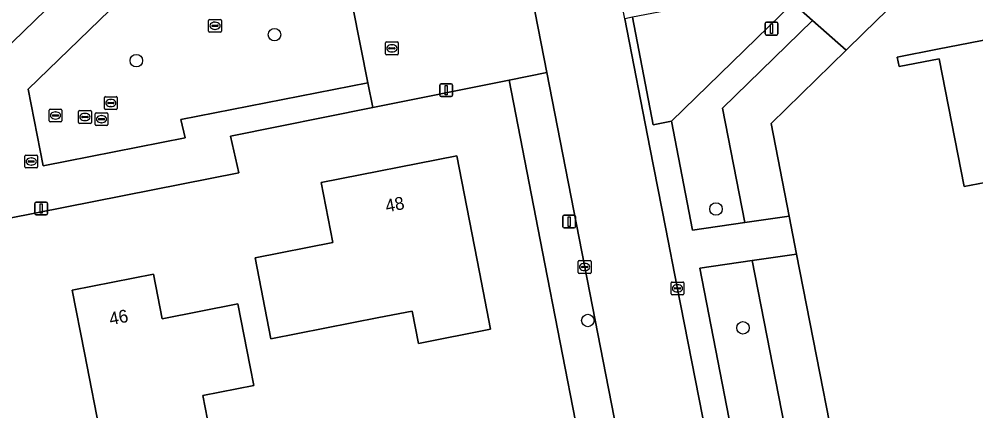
# Model space of a CAD drawing. Extents: x 157648 to 158502, y 379212 to 380938.
# Drawn here: x 158088.1 to 158162.9, y 380315 to 380345.6 of the extents above; entities that cross this region are included whole.
import ezdxf

# ---------------------------------------------------------------- set-up
doc = ezdxf.new("R2010")
doc.units = 0
for name, color, linetype in [('IMGEO_Boom', 7, 'Continuous'), ('IMGEO_Brandkraan', 7, 'Continuous'), ('IMGEO_Erf', 7, 'Continuous'), ('IMGEO_Groenvoorziening', 7, 'Continuous'), ('IMGEO_Kolk', 7, 'Continuous'), ('IMGEO_Lichtmast', 7, 'Continuous'), ('IMGEO_Muur', 7, 'Continuous'), ('IMGEO_Pand', 7, 'Continuous'), ('IMGEO_Pand_nummerreeks', 7, 'Continuous'), ('IMGEO_Rijbaan_lokaal_open', 7, 'Continuous'), ('IMGEO_Rioolput', 7, 'Continuous'), ('IMGEO_Voetpad_open', 7, 'Continuous')]:
    doc.layers.add(name, color=color, linetype=linetype)

msp = doc.modelspace()

# ---------------------------------------------------------------- linework, layer by layer
at = {"layer": 'IMGEO_Boom'}
for centre in [(158108.037, 380344.362), (158097.224, 380342.336), (158142.57, 380330.73), (158132.548, 380322.021), (158144.683, 380321.443)]:
    msp.add_circle(centre, 0.489, dxfattribs=at)
at = {"layer": 'IMGEO_Brandkraan'}
for p, q in [((158088.504, 380334.022), (158088.504, 380334.874)), ((158088.579, 380334.948), (158089.431, 380334.948)), ((158088.992, 380334.728), (158089.017, 380334.728)), ((158089.505, 380334.874), (158089.505, 380334.022)), ((158088.763, 380334.442), (158088.763, 380334.454)), ((158089.201, 380334.405), (158088.803, 380334.405)), ((158088.806, 380334.491), (158089.204, 380334.491)), ((158089.015, 380334.168), (158088.99, 380334.168)), ((158089.247, 380334.454), (158089.247, 380334.442)), ((158089.431, 380333.948), (158088.579, 380333.948))]:
    msp.add_line(p, q, dxfattribs=at)
for points in [[(158088.504, 380334.022), (158088.504, 380334.874)], [(158088.579, 380334.948), (158089.431, 380334.948)], [(158089.505, 380334.874), (158089.505, 380334.022)], [(158089.431, 380333.948), (158088.579, 380333.948)]]:
    msp.add_lwpolyline(points, dxfattribs=at)
for centre, radius, start, end in [((158088.581, 380334.872), 0.0765, 91.55205, 178.44795), ((158088.581, 380334.872), 0.0765, 91.55205, 178.44795), ((158089.429, 380334.872), 0.0765, 1.55205, 88.44795), ((158089.429, 380334.872), 0.0765, 1.55205, 88.44795), ((158088.581, 380334.024), 0.0765, 181.55205, 268.44795), ((158088.581, 380334.024), 0.0765, 181.55205, 268.44795), ((158088.803, 380334.451), 0.0403, 85.87752, 175.75265), ((158088.8, 380334.441), 0.0366, 178.93798, 274.71019), ((158089.204, 380334.448), 0.043, 264.86636, 352.45326), ((158089.208, 380334.453), 0.0386, 1.73085, 96.63898), ((158089.429, 380334.024), 0.0765, 271.55205, 358.44795), ((158089.429, 380334.024), 0.0765, 271.55205, 358.44795)]:
    msp.add_arc(centre, radius, start, end, dxfattribs=at)
for centre, major_axis, ratio, start_param, end_param in [((158088.991, 380334.448), (-0.387, 0.002), 0.722429, 4.712389, 7.853982), ((158089.016, 380334.448), (-0.39, 0.002), 0.717154, 1.570796, 4.712389)]:
    msp.add_ellipse(centre, major_axis=major_axis, ratio=ratio, start_param=start_param, end_param=end_param, dxfattribs=at)
at = {"layer": 'IMGEO_Erf'}
for points in [[(158225.952, 380371.26), (158204.422, 380393.396), (158178.774, 380368.449), (158177.909, 380367.608), (158154.125, 380344.473), (158152.771, 380343.156), (158146.881, 380337.427), (158148.297, 380330.186), (158148.878, 380327.214), (158153.273, 380304.733), (158161.124, 380306.278), (158179.708, 380309.991), (158182.024, 380310.426), (158181.95, 380310.819), (158193.747, 380313.032), (158193.821, 380312.639), (158216.208, 380316.839), (158216.134, 380317.232), (158218.601, 380317.695), (158218.675, 380317.302), (158222.328, 380317.988), (158222.254, 380318.381), (158232.738, 380320.348)], [(158084.961, 380341.306), (158091.847, 380347.972), (158100.664, 380356.509), (158103.667, 380359.403), (158105.995, 380361.632), (158075.944, 380392.592)], [(158131.772, 380313.203), (158129.007, 380327.399), (158126.396, 380340.804), (158115.735, 380338.668), (158104.594, 380336.436), (158105.235, 380333.559), (158087.167, 380330.005)]]:
    msp.add_lwpolyline(points, dxfattribs=at)
for points in [[(158169.668, 380338.314), (158171.642, 380338.699), (158173.232, 380330.54), (158166.058, 380329.141), (158165.281, 380333.127), (158161.992, 380332.486), (158160.043, 380342.484), (158156.905, 380341.872), (158156.76, 380342.612), (158159.899, 380343.224), (158168.388, 380344.879)], [(158122.301, 380334.88), (158124.076, 380325.792), (158124.947, 380321.33), (158119.293, 380320.226), (158118.799, 380322.755), (158116.199, 380322.247), (158107.759, 380320.598), (158106.524, 380326.926), (158112.591, 380328.111), (158111.674, 380332.805)], [(158098.572, 380325.64), (158099.253, 380322.154), (158105.173, 380323.31), (158106.131, 380318.403), (158106.416, 380316.946), (158102.43, 380316.168), (158102.799, 380314.274), (158098.793, 380313.491), (158099.418, 380310.29), (158094.262, 380309.283), (158093.637, 380312.484), (158094.497, 380312.652), (158093.162, 380319.489), (158092.203, 380324.396)]]:
    msp.add_lwpolyline(points, close=True, dxfattribs=at)
at = {"layer": 'IMGEO_Groenvoorziening'}
for points in [[(158177.909, 380367.608), (158174.013, 380371.614), (158173.119, 380370.694), (158148.577, 380346.821), (158150.127, 380345.467), (158152.771, 380343.156), (158154.125, 380344.473)], [(158140.742, 380329.068), (158144.831, 380329.673), (158143.082, 380338.615), (158150.127, 380345.467), (158148.577, 380346.821), (158139.093, 380337.595)], [(158144.831, 380329.673), (158148.297, 380330.186), (158146.881, 380337.427), (158152.771, 380343.156), (158150.127, 380345.467), (158143.082, 380338.615)]]:
    msp.add_lwpolyline(points, close=True, dxfattribs=at)
for points in [[(158149.786, 380304.33), (158145.412, 380326.703), (158141.321, 380326.099), (158144.651, 380308.939), (158145.805, 380309.167), (158146.006, 380308.096)], [(158151.258, 380304.336), (158153.273, 380304.733), (158148.878, 380327.214), (158145.412, 380326.703), (158149.786, 380304.33)]]:
    msp.add_lwpolyline(points, dxfattribs=at)
at = {"layer": 'IMGEO_Kolk'}
for p, q in [((158102.884, 380344.632), (158102.884, 380345.484)), ((158102.959, 380345.558), (158103.811, 380345.558)), ((158103.372, 380345.338), (158103.397, 380345.338)), ((158103.885, 380345.484), (158103.885, 380344.632)), ((158103.811, 380344.558), (158102.959, 380344.558)), ((158103.143, 380345.052), (158103.143, 380345.064)), ((158103.581, 380345.015), (158103.183, 380345.015)), ((158103.186, 380345.101), (158103.584, 380345.101)), ((158103.395, 380344.778), (158103.37, 380344.778)), ((158103.627, 380345.064), (158103.627, 380345.052)), ((158116.719, 380342.87), (158116.719, 380343.722)), ((158116.794, 380343.796), (158117.646, 380343.796)), ((158117.72, 380343.722), (158117.72, 380342.87)), ((158116.978, 380343.29), (158116.978, 380343.302)), ((158117.416, 380343.253), (158117.018, 380343.253)), ((158117.021, 380343.339), (158117.419, 380343.339)), ((158117.23, 380343.016), (158117.205, 380343.016)), ((158117.207, 380343.576), (158117.232, 380343.576)), ((158117.462, 380343.302), (158117.462, 380343.29)), ((158117.646, 380342.796), (158116.794, 380342.796)), ((158094.729, 380338.591), (158094.729, 380339.443)), ((158094.804, 380339.517), (158095.656, 380339.517)), ((158095.217, 380339.297), (158095.242, 380339.297)), ((158095.73, 380339.443), (158095.73, 380338.591)), ((158095.656, 380338.517), (158094.804, 380338.517)), ((158094.988, 380339.011), (158094.988, 380339.023)), ((158095.426, 380338.974), (158095.028, 380338.974)), ((158095.031, 380339.06), (158095.429, 380339.06)), ((158095.24, 380338.737), (158095.215, 380338.737)), ((158095.472, 380339.023), (158095.472, 380339.011)), ((158131.796, 380325.777), (158131.796, 380326.629)), ((158131.871, 380326.703), (158132.723, 380326.703)), ((158132.284, 380326.483), (158132.309, 380326.483)), ((158132.797, 380326.629), (158132.797, 380325.777)), ((158132.055, 380326.197), (158132.055, 380326.209)), ((158132.493, 380326.16), (158132.095, 380326.16)), ((158132.098, 380326.246), (158132.496, 380326.246)), ((158132.307, 380325.923), (158132.282, 380325.923)), ((158132.539, 380326.209), (158132.539, 380326.197)), ((158132.723, 380325.703), (158131.871, 380325.703)), ((158139.135, 380325.027), (158139.987, 380325.027)), ((158139.06, 380324.101), (158139.06, 380324.953)), ((158139.319, 380324.521), (158139.319, 380324.533)), ((158139.757, 380324.484), (158139.359, 380324.484)), ((158139.362, 380324.57), (158139.76, 380324.57)), ((158139.571, 380324.247), (158139.546, 380324.247)), ((158139.548, 380324.807), (158139.573, 380324.807)), ((158139.803, 380324.533), (158139.803, 380324.521)), ((158140.061, 380324.953), (158140.061, 380324.101)), ((158139.987, 380324.027), (158139.135, 380324.027))]:
    msp.add_line(p, q, dxfattribs=at)
for points in [[(158102.884, 380344.632), (158102.884, 380345.484)], [(158102.959, 380345.558), (158103.811, 380345.558)], [(158103.885, 380345.484), (158103.885, 380344.632)], [(158103.811, 380344.558), (158102.959, 380344.558)], [(158116.719, 380342.87), (158116.719, 380343.722)], [(158116.794, 380343.796), (158117.646, 380343.796)], [(158117.72, 380343.722), (158117.72, 380342.87)], [(158117.646, 380342.796), (158116.794, 380342.796)], [(158094.729, 380338.591), (158094.729, 380339.443)], [(158094.804, 380339.517), (158095.656, 380339.517)], [(158095.73, 380339.443), (158095.73, 380338.591)], [(158095.656, 380338.517), (158094.804, 380338.517)], [(158131.796, 380325.777), (158131.796, 380326.629)], [(158131.871, 380326.703), (158132.723, 380326.703)], [(158132.797, 380326.629), (158132.797, 380325.777)], [(158132.723, 380325.703), (158131.871, 380325.703)], [(158139.135, 380325.027), (158139.987, 380325.027)], [(158139.06, 380324.101), (158139.06, 380324.953)], [(158140.061, 380324.953), (158140.061, 380324.101)], [(158139.987, 380324.027), (158139.135, 380324.027)]]:
    msp.add_lwpolyline(points, dxfattribs=at)
for centre, radius, start, end in [((158102.961, 380345.482), 0.0765, 91.55205, 178.44795), ((158102.961, 380345.482), 0.0765, 91.55205, 178.44795), ((158103.809, 380345.482), 0.0765, 1.55205, 88.44795), ((158103.809, 380345.482), 0.0765, 1.55205, 88.44795), ((158102.961, 380344.634), 0.0765, 181.55205, 268.44795), ((158102.961, 380344.634), 0.0765, 181.55205, 268.44795), ((158103.183, 380345.061), 0.0403, 85.87752, 175.75265), ((158103.18, 380345.051), 0.0366, 178.93798, 274.71019), ((158103.584, 380345.058), 0.043, 264.86636, 352.45326), ((158103.588, 380345.063), 0.0386, 1.73085, 96.63898), ((158103.809, 380344.634), 0.0765, 271.55205, 358.44795), ((158103.809, 380344.634), 0.0765, 271.55205, 358.44795), ((158116.796, 380343.72), 0.0765, 91.55205, 178.44795), ((158116.796, 380343.72), 0.0765, 91.55205, 178.44795), ((158117.644, 380343.72), 0.0765, 1.55205, 88.44795), ((158117.644, 380343.72), 0.0765, 1.55205, 88.44795), ((158117.018, 380343.299), 0.0403, 85.87752, 175.75265), ((158117.015, 380343.289), 0.0366, 178.93798, 274.71019), ((158117.419, 380343.296), 0.043, 264.86636, 352.45326), ((158117.423, 380343.301), 0.0386, 1.73085, 96.63898), ((158116.796, 380342.872), 0.0765, 181.55205, 268.44795), ((158116.796, 380342.872), 0.0765, 181.55205, 268.44795), ((158117.644, 380342.872), 0.0765, 271.55205, 358.44795), ((158117.644, 380342.872), 0.0765, 271.55205, 358.44795), ((158094.806, 380339.441), 0.0765, 91.55205, 178.44795), ((158094.806, 380339.441), 0.0765, 91.55205, 178.44795), ((158095.654, 380339.441), 0.0765, 1.55205, 88.44795), ((158095.654, 380339.441), 0.0765, 1.55205, 88.44795), ((158094.806, 380338.593), 0.0765, 181.55205, 268.44795), ((158094.806, 380338.593), 0.0765, 181.55205, 268.44795), ((158095.028, 380339.02), 0.0403, 85.87752, 175.75265), ((158095.025, 380339.01), 0.0366, 178.93798, 274.71019), ((158095.429, 380339.017), 0.043, 264.86636, 352.45326), ((158095.433, 380339.022), 0.0386, 1.73085, 96.63898), ((158095.654, 380338.593), 0.0765, 271.55205, 358.44795), ((158095.654, 380338.593), 0.0765, 271.55205, 358.44795), ((158131.873, 380326.627), 0.0765, 91.55205, 178.44795), ((158131.873, 380326.627), 0.0765, 91.55205, 178.44795), ((158132.721, 380326.627), 0.0765, 1.55205, 88.44795), ((158132.721, 380326.627), 0.0765, 1.55205, 88.44795), ((158131.873, 380325.779), 0.0765, 181.55205, 268.44795), ((158131.873, 380325.779), 0.0765, 181.55205, 268.44795), ((158132.095, 380326.206), 0.0403, 85.87752, 175.75265), ((158132.092, 380326.196), 0.0366, 178.93798, 274.71019), ((158132.496, 380326.203), 0.043, 264.86636, 352.45326), ((158132.5, 380326.208), 0.0386, 1.73085, 96.63898), ((158132.721, 380325.779), 0.0765, 271.55205, 358.44795), ((158132.721, 380325.779), 0.0765, 271.55205, 358.44795), ((158139.137, 380324.951), 0.0765, 91.55205, 178.44795), ((158139.137, 380324.951), 0.0765, 91.55205, 178.44795), ((158139.985, 380324.951), 0.0765, 1.55205, 88.44795), ((158139.985, 380324.951), 0.0765, 1.55205, 88.44795), ((158139.359, 380324.53), 0.0403, 85.87752, 175.75265), ((158139.356, 380324.52), 0.0366, 178.93798, 274.71019), ((158139.76, 380324.527), 0.043, 264.86636, 352.45326), ((158139.764, 380324.532), 0.0386, 1.73085, 96.63898), ((158139.137, 380324.103), 0.0765, 181.55205, 268.44795), ((158139.137, 380324.103), 0.0765, 181.55205, 268.44795), ((158139.985, 380324.103), 0.0765, 271.55205, 358.44795), ((158139.985, 380324.103), 0.0765, 271.55205, 358.44795)]:
    msp.add_arc(centre, radius, start, end, dxfattribs=at)
for centre, major_axis, ratio, start_param, end_param in [((158103.371, 380345.058), (-0.387, 0.002), 0.722429, 4.712389, 7.853982), ((158103.396, 380345.058), (-0.39, 0.002), 0.717154, 1.570796, 4.712389), ((158117.206, 380343.296), (-0.387, 0.002), 0.722429, 4.712389, 7.853982), ((158117.231, 380343.296), (-0.39, 0.002), 0.717154, 1.570796, 4.712389), ((158095.216, 380339.017), (-0.387, 0.002), 0.722429, 4.712389, 7.853982), ((158095.241, 380339.017), (-0.39, 0.002), 0.717154, 1.570796, 4.712389), ((158132.283, 380326.203), (-0.387, 0.002), 0.722429, 4.712389, 7.853982), ((158132.308, 380326.203), (-0.39, 0.002), 0.717154, 1.570796, 4.712389), ((158139.547, 380324.527), (-0.387, 0.002), 0.722429, 4.712389, 7.853982), ((158139.572, 380324.527), (-0.39, 0.002), 0.717154, 1.570796, 4.712389)]:
    msp.add_ellipse(centre, major_axis=major_axis, ratio=ratio, start_param=start_param, end_param=end_param, dxfattribs=at)
at = {"layer": 'IMGEO_Lichtmast'}
for p, q in [((158146.42, 380344.437), (158146.42, 380345.237)), ((158146.42, 380345.237), (158146.42, 380344.437)), ((158146.52, 380345.337), (158147.31, 380345.337)), ((158147.31, 380345.337), (158146.52, 380345.337)), ((158147.41, 380345.237), (158147.41, 380344.437)), ((158147.41, 380344.437), (158147.41, 380345.237)), ((158147.31, 380344.337), (158146.52, 380344.337)), ((158146.52, 380344.337), (158147.31, 380344.337)), ((158120.974, 380339.623), (158120.974, 380340.423)), ((158120.974, 380340.423), (158120.974, 380339.623)), ((158121.074, 380340.523), (158121.864, 380340.523)), ((158121.864, 380340.523), (158121.074, 380340.523)), ((158121.964, 380340.423), (158121.964, 380339.623)), ((158121.964, 380339.623), (158121.964, 380340.423)), ((158121.864, 380339.523), (158121.074, 380339.523)), ((158121.074, 380339.523), (158121.864, 380339.523)), ((158089.29, 380330.375), (158089.29, 380331.175)), ((158089.29, 380331.175), (158089.29, 380330.375)), ((158089.39, 380331.275), (158090.18, 380331.275)), ((158090.18, 380331.275), (158089.39, 380331.275)), ((158090.28, 380331.175), (158090.28, 380330.375)), ((158090.28, 380330.375), (158090.28, 380331.175)), ((158090.18, 380330.275), (158089.39, 380330.275)), ((158089.39, 380330.275), (158090.18, 380330.275)), ((158130.701, 380330.254), (158131.491, 380330.254)), ((158131.491, 380330.254), (158130.701, 380330.254)), ((158130.601, 380329.354), (158130.601, 380330.154)), ((158130.601, 380330.154), (158130.601, 380329.354)), ((158131.591, 380330.154), (158131.591, 380329.354)), ((158131.591, 380329.354), (158131.591, 380330.154)), ((158131.491, 380329.254), (158130.701, 380329.254)), ((158130.701, 380329.254), (158131.491, 380329.254))]:
    msp.add_line(p, q, dxfattribs=at)
for points in [[(158146.84, 380345.212), (158146.99, 380345.212), (158146.99, 380344.462), (158146.84, 380344.462), (158146.84, 380345.212)], [(158121.394, 380340.398), (158121.544, 380340.398), (158121.544, 380339.648), (158121.394, 380339.648), (158121.394, 380340.398)], [(158089.71, 380331.15), (158089.86, 380331.15), (158089.86, 380330.4), (158089.71, 380330.4), (158089.71, 380331.15)], [(158131.021, 380330.129), (158131.171, 380330.129), (158131.171, 380329.379), (158131.021, 380329.379), (158131.021, 380330.129)]]:
    msp.add_lwpolyline(points, dxfattribs=at)
for centre, start, end in [((158146.52, 380345.237), 90, 180), ((158146.52, 380345.237), 90, 180), ((158147.31, 380345.237), 0, 90), ((158147.31, 380345.237), 360, 90), ((158146.52, 380344.437), 180, 270), ((158146.52, 380344.437), 180, 270), ((158147.31, 380344.437), 270, 0), ((158147.31, 380344.437), 270, 0), ((158121.074, 380340.423), 90, 180), ((158121.074, 380340.423), 90, 180), ((158121.864, 380340.423), 0, 90), ((158121.864, 380340.423), 360, 90), ((158121.074, 380339.623), 180, 270), ((158121.074, 380339.623), 180, 270), ((158121.864, 380339.623), 270, 0), ((158121.864, 380339.623), 270, 0), ((158089.39, 380331.175), 90, 180), ((158089.39, 380331.175), 90, 180), ((158090.18, 380331.175), 0, 90), ((158090.18, 380331.175), 360, 90), ((158089.39, 380330.375), 180, 270), ((158089.39, 380330.375), 180, 270), ((158090.18, 380330.375), 270, 0), ((158090.18, 380330.375), 270, 0), ((158130.701, 380330.154), 90, 180), ((158130.701, 380330.154), 90, 180), ((158131.491, 380330.154), 0, 90), ((158131.491, 380330.154), 360, 90), ((158130.701, 380329.354), 180, 270), ((158130.701, 380329.354), 180, 270), ((158131.491, 380329.354), 270, 0), ((158131.491, 380329.354), 270, 0)]:
    msp.add_arc(centre, 0.1, start, end, dxfattribs=at)
at = {"layer": 'IMGEO_Muur'}
msp.add_lwpolyline([(158131.772, 380313.203), (158129.007, 380327.399)], dxfattribs=at)
at = {"layer": 'IMGEO_Pand'}
for points in [[(158168.388, 380344.879), (158159.899, 380343.224), (158156.76, 380342.612), (158156.905, 380341.872), (158160.043, 380342.484), (158161.992, 380332.486), (158165.281, 380333.127), (158166.058, 380329.141), (158173.232, 380330.54), (158171.642, 380338.699), (158169.668, 380338.314)], [(158124.076, 380325.792), (158122.301, 380334.88), (158111.674, 380332.805), (158112.591, 380328.111), (158106.524, 380326.926), (158107.759, 380320.598), (158116.199, 380322.247), (158118.799, 380322.755), (158119.293, 380320.226), (158124.947, 380321.33)], [(158098.572, 380325.64), (158092.203, 380324.396), (158093.162, 380319.489), (158094.497, 380312.652), (158093.637, 380312.484), (158094.262, 380309.283), (158099.418, 380310.29), (158098.793, 380313.491), (158102.799, 380314.274), (158102.43, 380316.168), (158106.416, 380316.946), (158106.131, 380318.403), (158105.173, 380323.31), (158099.253, 380322.154)]]:
    msp.add_lwpolyline(points, close=True, dxfattribs=at)
at = {"layer": 'IMGEO_Rijbaan_lokaal_open'}
msp.add_lwpolyline([(158164.666, 380370.774), (158150.233, 380356.754), (158147.967, 380354.554), (158139.607, 380346.417), (158136.036, 380345.72), (158137.661, 380337.318), (158139.093, 380337.595), (158148.577, 380346.821), (158173.119, 380370.694), (158172.867, 380370.956), (158169.223, 380374.76), (158168.995, 380374.998), (158168.338, 380374.373)], close=True, dxfattribs=at)
for points in [[(158142.973, 380307.119), (158139.517, 380324.752), (158138.646, 380329.194), (158137.406, 380335.543), (158135.443, 380345.596), (158135.053, 380347.592), (158134.11, 380351.967)], [(158128.189, 380347.292), (158129.341, 380341.394), (158135.855, 380308.031), (158136.397, 380304.765), (158136.427, 380304.445)]]:
    msp.add_lwpolyline(points, dxfattribs=at)
at = {"layer": 'IMGEO_Rioolput'}
for p, q in [((158090.405, 380337.621), (158090.405, 380338.473)), ((158090.48, 380338.547), (158091.332, 380338.547)), ((158091.406, 380338.473), (158091.406, 380337.621)), ((158090.664, 380338.041), (158090.664, 380338.053)), ((158091.102, 380338.004), (158090.704, 380338.004)), ((158090.707, 380338.09), (158091.105, 380338.09)), ((158090.916, 380337.767), (158090.891, 380337.767)), ((158090.893, 380338.327), (158090.918, 380338.327)), ((158091.148, 380338.053), (158091.148, 380338.041)), ((158092.706, 380337.501), (158092.706, 380338.353)), ((158092.781, 380338.427), (158093.633, 380338.427)), ((158092.965, 380337.921), (158092.965, 380337.933)), ((158093.403, 380337.884), (158093.005, 380337.884)), ((158093.008, 380337.97), (158093.406, 380337.97)), ((158093.194, 380338.207), (158093.219, 380338.207)), ((158093.449, 380337.933), (158093.449, 380337.921)), ((158093.707, 380338.353), (158093.707, 380337.501)), ((158094.002, 380337.332), (158094.002, 380338.184)), ((158094.077, 380338.258), (158094.929, 380338.258)), ((158094.261, 380337.752), (158094.261, 380337.764)), ((158094.699, 380337.715), (158094.301, 380337.715)), ((158094.304, 380337.801), (158094.702, 380337.801)), ((158094.49, 380338.038), (158094.515, 380338.038)), ((158094.745, 380337.764), (158094.745, 380337.752)), ((158095.003, 380338.184), (158095.003, 380337.332)), ((158091.332, 380337.547), (158090.48, 380337.547)), ((158093.633, 380337.427), (158092.781, 380337.427)), ((158093.217, 380337.647), (158093.192, 380337.647)), ((158094.929, 380337.258), (158094.077, 380337.258)), ((158094.513, 380337.478), (158094.488, 380337.478))]:
    msp.add_line(p, q, dxfattribs=at)
for points in [[(158090.405, 380337.621), (158090.405, 380338.473)], [(158090.48, 380338.547), (158091.332, 380338.547)], [(158091.406, 380338.473), (158091.406, 380337.621)], [(158092.706, 380337.501), (158092.706, 380338.353)], [(158092.781, 380338.427), (158093.633, 380338.427)], [(158093.707, 380338.353), (158093.707, 380337.501)], [(158094.002, 380337.332), (158094.002, 380338.184)], [(158094.077, 380338.258), (158094.929, 380338.258)], [(158095.003, 380338.184), (158095.003, 380337.332)], [(158091.332, 380337.547), (158090.48, 380337.547)], [(158093.633, 380337.427), (158092.781, 380337.427)], [(158094.929, 380337.258), (158094.077, 380337.258)]]:
    msp.add_lwpolyline(points, dxfattribs=at)
for centre, radius, start, end in [((158090.482, 380338.471), 0.0765, 91.55205, 178.44795), ((158090.482, 380338.471), 0.0765, 91.55205, 178.44795), ((158091.33, 380338.471), 0.0765, 1.55205, 88.44795), ((158091.33, 380338.471), 0.0765, 1.55205, 88.44795), ((158090.704, 380338.05), 0.0403, 85.87752, 175.75265), ((158090.701, 380338.04), 0.0366, 178.93798, 274.71019), ((158091.105, 380338.047), 0.043, 264.86636, 352.45326), ((158091.109, 380338.052), 0.0386, 1.73085, 96.63898), ((158092.783, 380338.351), 0.0765, 91.55205, 178.44795), ((158092.783, 380338.351), 0.0765, 91.55205, 178.44795), ((158093.005, 380337.93), 0.0403, 85.87752, 175.75265), ((158093.002, 380337.92), 0.0366, 178.93798, 274.71019), ((158093.406, 380337.927), 0.043, 264.86636, 352.45326), ((158093.41, 380337.932), 0.0386, 1.73085, 96.63898), ((158093.631, 380338.351), 0.0765, 1.55205, 88.44795), ((158093.631, 380338.351), 0.0765, 1.55205, 88.44795), ((158094.079, 380338.182), 0.0765, 91.55205, 178.44795), ((158094.079, 380338.182), 0.0765, 91.55205, 178.44795), ((158094.301, 380337.761), 0.0403, 85.87752, 175.75265), ((158094.298, 380337.751), 0.0366, 178.93798, 274.71019), ((158094.702, 380337.758), 0.043, 264.86636, 352.45326), ((158094.706, 380337.763), 0.0386, 1.73085, 96.63898), ((158094.927, 380338.182), 0.0765, 1.55205, 88.44795), ((158094.927, 380338.182), 0.0765, 1.55205, 88.44795), ((158090.482, 380337.623), 0.0765, 181.55205, 268.44795), ((158090.482, 380337.623), 0.0765, 181.55205, 268.44795), ((158091.33, 380337.623), 0.0765, 271.55205, 358.44795), ((158091.33, 380337.623), 0.0765, 271.55205, 358.44795), ((158092.783, 380337.503), 0.0765, 181.55205, 268.44795), ((158092.783, 380337.503), 0.0765, 181.55205, 268.44795), ((158093.631, 380337.503), 0.0765, 271.55205, 358.44795), ((158093.631, 380337.503), 0.0765, 271.55205, 358.44795), ((158094.079, 380337.334), 0.0765, 181.55205, 268.44795), ((158094.079, 380337.334), 0.0765, 181.55205, 268.44795), ((158094.927, 380337.334), 0.0765, 271.55205, 358.44795), ((158094.927, 380337.334), 0.0765, 271.55205, 358.44795)]:
    msp.add_arc(centre, radius, start, end, dxfattribs=at)
for centre, major_axis, ratio, start_param, end_param in [((158090.892, 380338.047), (-0.387, 0.002), 0.722429, 4.712389, 7.853982), ((158090.917, 380338.047), (-0.39, 0.002), 0.717154, 1.570796, 4.712389), ((158093.193, 380337.927), (-0.387, 0.002), 0.722429, 4.712389, 7.853982), ((158093.218, 380337.927), (-0.39, 0.002), 0.717154, 1.570796, 4.712389), ((158094.489, 380337.758), (-0.387, 0.002), 0.722429, 4.712389, 7.853982), ((158094.514, 380337.758), (-0.39, 0.002), 0.717154, 1.570796, 4.712389)]:
    msp.add_ellipse(centre, major_axis=major_axis, ratio=ratio, start_param=start_param, end_param=end_param, dxfattribs=at)
at = {"layer": 'IMGEO_Voetpad_open'}
for points in [[(158126.221, 380354.07), (158125.643, 380353.888), (158116.783, 380351.251), (158108.705, 380359.612), (158106.293, 380357.072), (158113.553, 380349.557), (158115.35, 380340.589), (158115.735, 380338.668), (158126.396, 380340.804), (158129.341, 380341.394), (158128.189, 380347.292)], [(158087.167, 380330.005), (158105.235, 380333.559), (158104.594, 380336.436), (158115.735, 380338.668), (158115.35, 380340.589), (158100.719, 380337.733), (158101.038, 380336.301), (158089.931, 380334.116), (158088.76, 380340.112), (158106.293, 380357.072)], [(158091.847, 380347.972), (158084.961, 380341.306)], [(158148.297, 380330.186), (158144.831, 380329.673), (158140.742, 380329.068), (158139.093, 380337.595), (158137.661, 380337.318), (158136.036, 380345.72), (158135.443, 380345.596), (158137.406, 380335.543), (158138.646, 380329.194), (158139.517, 380324.752), (158142.973, 380307.119)], [(158129.341, 380341.394), (158126.396, 380340.804), (158129.007, 380327.399), (158131.772, 380313.203), (158131.914, 380312.475), (158133.177, 380305.934), (158133.574, 380303.926)], [(158136.427, 380304.445), (158136.397, 380304.765), (158135.855, 380308.031), (158129.341, 380341.394)], [(158146.006, 380308.096), (158145.805, 380309.167), (158144.651, 380308.939), (158141.321, 380326.099), (158145.412, 380326.703), (158148.878, 380327.214), (158148.297, 380330.186)]]:
    msp.add_lwpolyline(points, dxfattribs=at)
msp.add_lwpolyline([(158106.293, 380357.072), (158088.76, 380340.112), (158089.931, 380334.116), (158101.038, 380336.301), (158100.719, 380337.733), (158115.35, 380340.589), (158113.553, 380349.557)], close=True, dxfattribs=at)

# ---------------------------------------------------------------- texts
at = {"layer": 'IMGEO_Pand_nummerreeks'}
for s, rotation, p in [('48', 11.04663, (158116.808, 380330.466)), ('46', 11.05236, (158095.205, 380321.641))]:
    msp.add_text(s, height=1, rotation=rotation, dxfattribs=at).set_placement(p)

doc.saveas('drawing.dxf')
